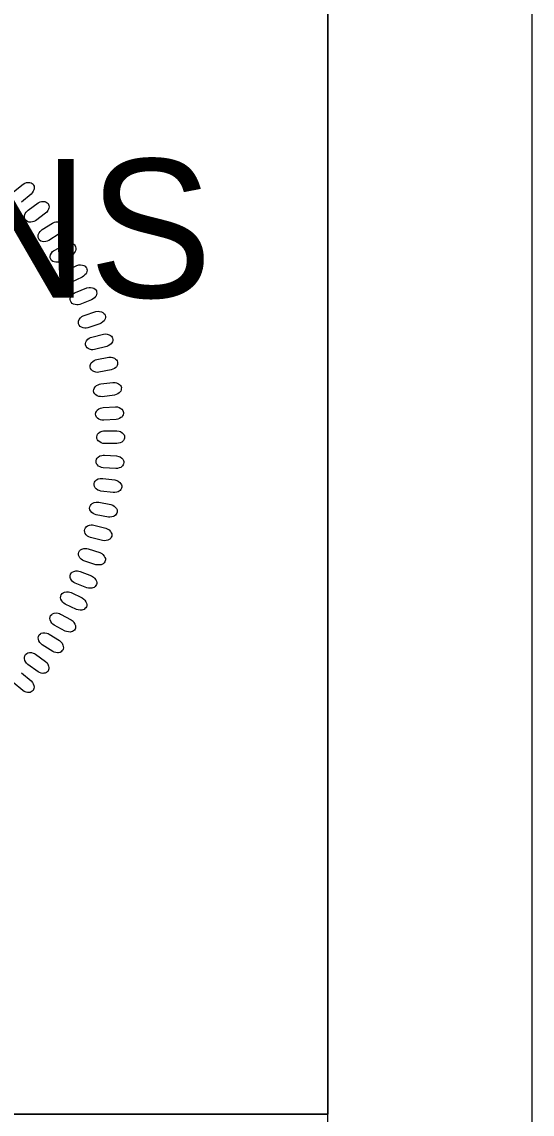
# Model space of a CAD drawing. Extents: x 1487909 to 1489267, y 497866 to 499814.
# Drawn here: x 1489047.42 to 1489051.66, y 498200.83 to 498209.92 of the extents above; entities that cross this region are included whole.
import ezdxf

# ---------------------------------------------------------------- set-up
doc = ezdxf.new("R2010")
doc.units = 0
for name, color, linetype in [('Old_Level_9', 7, 'Continuous'), ('Sheet Plot Border Outside CELL', 7, 'Continuous'), ('Sheet Sticker Exception Certification CELL', 7, 'Continuous'), ('Sheet Sticker Incomplete CELL', 7, 'Continuous'), ('Sheet Typical CELL', 7, 'Continuous')]:
    doc.layers.add(name, color=color, linetype=linetype)

msp = doc.modelspace()

# ---------------------------------------------------------------- linework, layer by layer
at = {"layer": 'Old_Level_9'}
for points in [[(1489047.3499, 498208.5056), (1489047.4283, 498208.5705), (1489047.4444, 498208.5797), (1489047.4561, 498208.5838), (1489047.4728, 498208.5856), (1489047.485, 498208.5851), (1489047.496, 498208.5822), (1489047.5041, 498208.5776), (1489047.5114, 498208.5715), (1489047.516, 498208.5633), (1489047.5204, 498208.554), (1489047.5221, 498208.5442), (1489047.5212, 498208.5322), (1489047.5193, 498208.5241), (1489047.5133, 498208.5119), (1489047.505, 498208.4987), (1489047.496, 498208.4888), (1489047.416, 498208.4218)], [(1489047.4166, 498204.5031), (1489047.495, 498204.4382), (1489047.507, 498204.4242), (1489047.5132, 498204.4135), (1489047.5181, 498204.3973), (1489047.52, 498204.3853), (1489047.5191, 498204.3739), (1489047.5162, 498204.3651), (1489047.5114, 498204.3569), (1489047.5043, 498204.3508), (1489047.496, 498204.3447), (1489047.4867, 498204.3412), (1489047.4747, 498204.3398), (1489047.4665, 498204.3402), (1489047.4534, 498204.3438), (1489047.4387, 498204.3495), (1489047.4273, 498204.3565), (1489047.3466, 498204.4225)]]:
    msp.add_lwpolyline(points, dxfattribs=at)
for points in [[(1489047.4711, 498208.3544), (1489047.5535, 498208.4142), (1489047.57, 498208.4224), (1489047.5819, 498208.4257), (1489047.5988, 498208.4264), (1489047.6109, 498208.4252), (1489047.6217, 498208.4216), (1489047.6295, 498208.4165), (1489047.6364, 498208.41), (1489047.6405, 498208.4014), (1489047.6443, 498208.392), (1489047.6454, 498208.382), (1489047.6438, 498208.3701), (1489047.6413, 498208.3622), (1489047.6345, 498208.3504), (1489047.6254, 498208.3376), (1489047.6158, 498208.3283), (1489047.5318, 498208.2666), (1489047.5193, 498208.2598), (1489047.5077, 498208.256), (1489047.4927, 498208.2543), (1489047.4778, 498208.255), (1489047.4677, 498208.2576), (1489047.456, 498208.2652), (1489047.4474, 498208.2743), (1489047.4428, 498208.2863), (1489047.441, 498208.2957), (1489047.4415, 498208.3092), (1489047.4471, 498208.3254), (1489047.4558, 498208.3387), (1489047.4631, 498208.3471)], [(1489047.5873, 498208.1928), (1489047.6733, 498208.2474), (1489047.6904, 498208.2545), (1489047.7025, 498208.2571), (1489047.7193, 498208.2568), (1489047.7314, 498208.2548), (1489047.7419, 498208.2505), (1489047.7494, 498208.2449), (1489047.7557, 498208.238), (1489047.7593, 498208.2292), (1489047.7626, 498208.2195), (1489047.763, 498208.2095), (1489047.7607, 498208.1977), (1489047.7577, 498208.19), (1489047.7502, 498208.1786), (1489047.7403, 498208.1665), (1489047.7301, 498208.1578), (1489047.6424, 498208.1014), (1489047.6295, 498208.0955), (1489047.6177, 498208.0924), (1489047.6025, 498208.0916), (1489047.5878, 498208.0932), (1489047.5778, 498208.0965), (1489047.5667, 498208.1048), (1489047.5587, 498208.1145), (1489047.5548, 498208.1267), (1489047.5537, 498208.1362), (1489047.555, 498208.1496), (1489047.5615, 498208.1655), (1489047.5712, 498208.1782), (1489047.5789, 498208.1861)], [(1489047.692, 498208.0227), (1489047.7812, 498208.0717), (1489047.7987, 498208.0778), (1489047.8109, 498208.0796), (1489047.8277, 498208.0782), (1489047.8396, 498208.0755), (1489047.8499, 498208.0705), (1489047.857, 498208.0645), (1489047.8629, 498208.0572), (1489047.8659, 498208.0482), (1489047.8685, 498208.0383), (1489047.8684, 498208.0283), (1489047.8653, 498208.0167), (1489047.8619, 498208.0092), (1489047.8537, 498207.9983), (1489047.843, 498207.9868), (1489047.8323, 498207.9788), (1489047.7412, 498207.928), (1489047.728, 498207.9229), (1489047.716, 498207.9205), (1489047.7008, 498207.9207), (1489047.6862, 498207.9233), (1489047.6765, 498207.9271), (1489047.6659, 498207.9362), (1489047.6584, 498207.9463), (1489047.6554, 498207.9587), (1489047.6548, 498207.9683), (1489047.657, 498207.9816), (1489047.6646, 498207.997), (1489047.6749, 498208.0091), (1489047.6832, 498208.0165)], [(1489047.7839, 498207.8498), (1489047.876, 498207.8932), (1489047.8938, 498207.8981), (1489047.9062, 498207.8991), (1489047.9229, 498207.8967), (1489047.9345, 498207.8932), (1489047.9445, 498207.8876), (1489047.9512, 498207.8812), (1489047.9567, 498207.8734), (1489047.9591, 498207.8643), (1489047.9611, 498207.8543), (1489047.9603, 498207.8443), (1489047.9565, 498207.8329), (1489047.9526, 498207.8256), (1489047.9437, 498207.8153), (1489047.9323, 498207.8045), (1489047.9212, 498207.7972), (1489047.827, 498207.7522), (1489047.8135, 498207.7479), (1489047.8014, 498207.7464), (1489047.7863, 498207.7475), (1489047.7718, 498207.7509), (1489047.7624, 498207.7554), (1489047.7524, 498207.7651), (1489047.7456, 498207.7756), (1489047.7433, 498207.7882), (1489047.7434, 498207.7979), (1489047.7463, 498207.811), (1489047.7549, 498207.8259), (1489047.766, 498207.8373), (1489047.7747, 498207.8441)], [(1489047.8652, 498207.6704), (1489047.9599, 498207.7079), (1489047.9779, 498207.7117), (1489047.9903, 498207.712), (1489048.0068, 498207.7085), (1489048.0183, 498207.7043), (1489048.0278, 498207.6981), (1489048.0341, 498207.6912), (1489048.0391, 498207.6832), (1489048.0409, 498207.6739), (1489048.0423, 498207.6638), (1489048.0409, 498207.6539), (1489048.0363, 498207.6427), (1489048.0321, 498207.6357), (1489048.0226, 498207.6259), (1489048.0105, 498207.6158), (1489047.9989, 498207.6093), (1489047.9021, 498207.5703), (1489047.8884, 498207.5668), (1489047.8762, 498207.5661), (1489047.8612, 498207.5681), (1489047.847, 498207.5725), (1489047.8378, 498207.5776), (1489047.8284, 498207.5879), (1489047.8223, 498207.5988), (1489047.8208, 498207.6115), (1489047.8215, 498207.6212), (1489047.8253, 498207.634), (1489047.8348, 498207.6484), (1489047.8466, 498207.6591), (1489047.8557, 498207.6653)], [(1489047.9377, 498207.4784), (1489048.0346, 498207.5098), (1489048.0529, 498207.5125), (1489048.0653, 498207.512), (1489048.0815, 498207.5074), (1489048.0927, 498207.5026), (1489048.1018, 498207.4958), (1489048.1076, 498207.4885), (1489048.1121, 498207.4802), (1489048.1134, 498207.4708), (1489048.1141, 498207.4606), (1489048.1121, 498207.4508), (1489048.1068, 498207.44), (1489048.1021, 498207.4332), (1489048.092, 498207.424), (1489048.0794, 498207.4148), (1489048.0673, 498207.4089), (1489047.9683, 498207.3761), (1489047.9544, 498207.3735), (1489047.9422, 498207.3735), (1489047.9273, 498207.3765), (1489047.9134, 498207.3817), (1489047.9046, 498207.3874), (1489047.8958, 498207.3982), (1489047.8905, 498207.4095), (1489047.8898, 498207.4224), (1489047.8911, 498207.4319), (1489047.8957, 498207.4445), (1489047.9059, 498207.4583), (1489047.9184, 498207.4682), (1489047.9279, 498207.4739)], [(1489047.9996, 498207.298), (1489048.0982, 498207.3233), (1489048.1165, 498207.3248), (1489048.1289, 498207.3235), (1489048.1449, 498207.318), (1489048.1557, 498207.3124), (1489048.1644, 498207.305), (1489048.1697, 498207.2975), (1489048.1737, 498207.2888), (1489048.1744, 498207.2794), (1489048.1744, 498207.2692), (1489048.1718, 498207.2596), (1489048.1659, 498207.2491), (1489048.1608, 498207.2426), (1489048.1501, 498207.2342), (1489048.1369, 498207.2256), (1489048.1245, 498207.2205), (1489048.0237, 498207.194), (1489048.0096, 498207.1923), (1489047.9974, 498207.1931), (1489047.9827, 498207.197), (1489047.9692, 498207.2031), (1489047.9608, 498207.2093), (1489047.9527, 498207.2207), (1489047.9481, 498207.2323), (1489047.9482, 498207.2451), (1489047.95, 498207.2545), (1489047.9554, 498207.2668), (1489047.9666, 498207.2799), (1489047.9797, 498207.289), (1489047.9895, 498207.2941)], [(1489048.0419, 498207.1109), (1489048.1419, 498207.1299), (1489048.1603, 498207.1303), (1489048.1726, 498207.1282), (1489048.1881, 498207.1217), (1489048.1985, 498207.1155), (1489048.2069, 498207.1076), (1489048.2117, 498207.0997), (1489048.2151, 498207.0908), (1489048.2152, 498207.0814), (1489048.2146, 498207.0711), (1489048.2113, 498207.0617), (1489048.2048, 498207.0516), (1489048.1993, 498207.0455), (1489048.1881, 498207.0377), (1489048.1744, 498207.03), (1489048.1617, 498207.0257), (1489048.0594, 498207.0056), (1489048.0452, 498207.0048), (1489048.0331, 498207.0063), (1489048.0187, 498207.0112), (1489048.0056, 498207.0181), (1489047.9976, 498207.0248), (1489047.9902, 498207.0367), (1489047.9863, 498207.0486), (1489047.9873, 498207.0614), (1489047.9897, 498207.0707), (1489047.9958, 498207.0826), (1489048.0078, 498207.0949), (1489048.0215, 498207.1033), (1489048.0315, 498207.1077)], [(1489048.0749, 498206.9085), (1489048.1759, 498206.9211), (1489048.1944, 498206.9204), (1489048.2064, 498206.9175), (1489048.2216, 498206.9101), (1489048.2316, 498206.9032), (1489048.2393, 498206.8948), (1489048.2437, 498206.8866), (1489048.2465, 498206.8776), (1489048.246, 498206.8681), (1489048.2448, 498206.8579), (1489048.241, 498206.8487), (1489048.2338, 498206.8391), (1489048.2279, 498206.8333), (1489048.2162, 498206.8262), (1489048.2021, 498206.8194), (1489048.1892, 498206.8159), (1489048.0858, 498206.8022), (1489048.0716, 498206.8024), (1489048.0596, 498206.8046), (1489048.0456, 498206.8103), (1489048.0329, 498206.8181), (1489048.0253, 498206.8253), (1489048.0187, 498206.8376), (1489048.0156, 498206.8497), (1489048.0173, 498206.8624), (1489048.0204, 498206.8715), (1489048.0272, 498206.8831), (1489048.0399, 498206.8947), (1489048.054, 498206.9021), (1489048.0644, 498206.9058)], [(1489048.0951, 498206.7122), (1489048.1968, 498206.7185), (1489048.2151, 498206.7165), (1489048.2269, 498206.713), (1489048.2416, 498206.7046), (1489048.2512, 498206.6971), (1489048.2583, 498206.6882), (1489048.2622, 498206.6797), (1489048.2644, 498206.6705), (1489048.2634, 498206.6612), (1489048.2615, 498206.6511), (1489048.2571, 498206.6421), (1489048.2494, 498206.6329), (1489048.2431, 498206.6276), (1489048.231, 498206.6212), (1489048.2164, 498206.6153), (1489048.2034, 498206.6126), (1489048.0993, 498206.6055), (1489048.0851, 498206.6065), (1489048.0733, 498206.6095), (1489048.0597, 498206.6161), (1489048.0475, 498206.6246), (1489048.0404, 498206.6323), (1489048.0346, 498206.645), (1489048.0322, 498206.6573), (1489048.0347, 498206.6698), (1489048.0383, 498206.6788), (1489048.0459, 498206.6898), (1489048.0593, 498206.7006), (1489048.0739, 498206.7071), (1489048.0845, 498206.7103)], [(1489048.1075, 498206.5188), (1489048.2094, 498206.5187), (1489048.2275, 498206.5156), (1489048.2391, 498206.5113), (1489048.2532, 498206.5019), (1489048.2623, 498206.4939), (1489048.2689, 498206.4846), (1489048.2722, 498206.4759), (1489048.2738, 498206.4666), (1489048.2722, 498206.4573), (1489048.2697, 498206.4473), (1489048.2648, 498206.4387), (1489048.2565, 498206.43), (1489048.2498, 498206.425), (1489048.2374, 498206.4194), (1489048.2225, 498206.4145), (1489048.2093, 498206.4126), (1489048.105, 498206.412), (1489048.0909, 498206.4139), (1489048.0793, 498206.4177), (1489048.0661, 498206.4251), (1489048.0545, 498206.4344), (1489048.0479, 498206.4425), (1489048.0429, 498206.4555), (1489048.0413, 498206.4679), (1489048.0446, 498206.4803), (1489048.0487, 498206.489), (1489048.057, 498206.4996), (1489048.0711, 498206.5094), (1489048.086, 498206.515), (1489048.0967, 498206.5175)], [(1489048.1048, 498206.3162), (1489048.2064, 498206.3098), (1489048.2243, 498206.3055), (1489048.2356, 498206.3005), (1489048.2491, 498206.2903), (1489048.2577, 498206.2816), (1489048.2637, 498206.272), (1489048.2664, 498206.2631), (1489048.2675, 498206.2536), (1489048.2653, 498206.2445), (1489048.2622, 498206.2348), (1489048.2567, 498206.2264), (1489048.2478, 498206.2183), (1489048.2409, 498206.2137), (1489048.2282, 498206.2089), (1489048.213, 498206.2049), (1489048.1996, 498206.2039), (1489048.0955, 498206.2099), (1489048.0816, 498206.2126), (1489048.0703, 498206.2171), (1489048.0575, 498206.2253), (1489048.0466, 498206.2353), (1489048.0404, 498206.2438), (1489048.0363, 498206.2571), (1489048.0355, 498206.2696), (1489048.0396, 498206.2818), (1489048.0442, 498206.2902), (1489048.0531, 498206.3002), (1489048.0678, 498206.3092), (1489048.0831, 498206.3138), (1489048.0939, 498206.3156)], [(1489048.0909, 498206.122), (1489048.192, 498206.1092), (1489048.2096, 498206.1038), (1489048.2206, 498206.0981), (1489048.2334, 498206.0871), (1489048.2414, 498206.0779), (1489048.2468, 498206.0679), (1489048.249, 498206.0589), (1489048.2494, 498206.0493), (1489048.2466, 498206.0404), (1489048.2429, 498206.0308), (1489048.2369, 498206.0228), (1489048.2276, 498206.0153), (1489048.2205, 498206.0112), (1489048.2074, 498206.0072), (1489048.192, 498206.0041), (1489048.1786, 498206.0039), (1489048.0751, 498206.0165), (1489048.0613, 498206.0201), (1489048.0503, 498206.0252), (1489048.0381, 498206.0343), (1489048.0278, 498206.0449), (1489048.0222, 498206.0538), (1489048.019, 498206.0673), (1489048.0189, 498206.0798), (1489048.0237, 498206.0917), (1489048.0289, 498206.0998), (1489048.0384, 498206.1093), (1489048.0536, 498206.1173), (1489048.0691, 498206.121), (1489048.0801, 498206.1221)], [(1489048.058, 498205.9239), (1489048.158, 498205.9047), (1489048.1753, 498205.8983), (1489048.1859, 498205.8919), (1489048.198, 498205.8801), (1489048.2054, 498205.8704), (1489048.2102, 498205.86), (1489048.2117, 498205.8509), (1489048.2116, 498205.8414), (1489048.2083, 498205.8326), (1489048.204, 498205.8233), (1489048.1975, 498205.8157), (1489048.1877, 498205.8088), (1489048.1802, 498205.8051), (1489048.167, 498205.8019), (1489048.1514, 498205.7999), (1489048.1381, 498205.8005), (1489048.0355, 498205.8195), (1489048.022, 498205.824), (1489048.0114, 498205.8298), (1489047.9998, 498205.8396), (1489047.9901, 498205.8509), (1489047.9851, 498205.8601), (1489047.9827, 498205.8738), (1489047.9834, 498205.8863), (1489047.989, 498205.8979), (1489047.9947, 498205.9057), (1489048.0048, 498205.9145), (1489048.0205, 498205.9215), (1489048.0362, 498205.9242), (1489048.0472, 498205.9246)], [(1489048.0181, 498205.733), (1489048.1167, 498205.7076), (1489048.1335, 498205.7001), (1489048.1437, 498205.6931), (1489048.155, 498205.6805), (1489048.1618, 498205.6704), (1489048.1659, 498205.6597), (1489048.1669, 498205.6506), (1489048.1662, 498205.6411), (1489048.1623, 498205.6325), (1489048.1574, 498205.6235), (1489048.1505, 498205.6163), (1489048.1403, 498205.61), (1489048.1326, 498205.6068), (1489048.1192, 498205.6045), (1489048.1035, 498205.6034), (1489048.0903, 498205.6049), (1489047.9891, 498205.6303), (1489047.9759, 498205.6356), (1489047.9656, 498205.6421), (1489047.9546, 498205.6526), (1489047.9458, 498205.6645), (1489047.9413, 498205.6739), (1489047.9398, 498205.6878), (1489047.9413, 498205.7002), (1489047.9475, 498205.7114), (1489047.9537, 498205.7188), (1489047.9644, 498205.727), (1489047.9805, 498205.7331), (1489047.9963, 498205.7348), (1489048.0073, 498205.7345)], [(1489047.9705, 498205.5366), (1489048.0674, 498205.5051), (1489048.0837, 498205.4965), (1489048.0934, 498205.4888), (1489048.1039, 498205.4756), (1489048.1101, 498205.4651), (1489048.1135, 498205.4542), (1489048.114, 498205.4449), (1489048.1126, 498205.4356), (1489048.1082, 498205.4273), (1489048.1027, 498205.4185), (1489048.0954, 498205.4118), (1489048.0848, 498205.4061), (1489048.077, 498205.4035), (1489048.0634, 498205.402), (1489048.0477, 498205.4019), (1489048.0345, 498205.4042), (1489047.9352, 498205.4359), (1489047.9224, 498205.442), (1489047.9125, 498205.4492), (1489047.9022, 498205.4603), (1489047.8941, 498205.4727), (1489047.8903, 498205.4824), (1489047.8896, 498205.4964), (1489047.8919, 498205.5087), (1489047.8988, 498205.5195), (1489047.9055, 498205.5265), (1489047.9166, 498205.5339), (1489047.933, 498205.539), (1489047.949, 498205.5397), (1489047.9599, 498205.5387)], [(1489047.904, 498205.3475), (1489047.9987, 498205.31), (1489048.0145, 498205.3004), (1489048.0237, 498205.2921), (1489048.0333, 498205.2782), (1489048.0388, 498205.2674), (1489048.0415, 498205.2563), (1489048.0414, 498205.247), (1489048.0395, 498205.2378), (1489048.0346, 498205.2297), (1489048.0286, 498205.2214), (1489048.0208, 498205.2151), (1489048.0099, 498205.2101), (1489048.0019, 498205.2079), (1489047.9883, 498205.2074), (1489047.9726, 498205.2082), (1489047.9596, 498205.2114), (1489047.8624, 498205.2492), (1489047.85, 498205.2561), (1489047.8406, 498205.2639), (1489047.8311, 498205.2757), (1489047.8237, 498205.2886), (1489047.8205, 498205.2985), (1489047.8207, 498205.3125), (1489047.8237, 498205.3246), (1489047.8314, 498205.3349), (1489047.8385, 498205.3415), (1489047.85, 498205.3483), (1489047.8668, 498205.3522), (1489047.8827, 498205.352), (1489047.8936, 498205.3503)], [(1489047.8275, 498205.1718), (1489047.9196, 498205.1284), (1489047.9347, 498205.1178), (1489047.9434, 498205.109), (1489047.9522, 498205.0945), (1489047.957, 498205.0833), (1489047.959, 498205.0721), (1489047.9583, 498205.0628), (1489047.9558, 498205.0537), (1489047.9504, 498205.046), (1489047.9438, 498205.0381), (1489047.9357, 498205.0323), (1489047.9245, 498205.028), (1489047.9164, 498205.0263), (1489047.9028, 498205.0266), (1489047.8872, 498205.0284), (1489047.8744, 498205.0324), (1489047.7798, 498205.0763), (1489047.7678, 498205.0839), (1489047.7589, 498205.0923), (1489047.7502, 498205.1046), (1489047.7436, 498205.118), (1489047.7411, 498205.1281), (1489047.7421, 498205.142), (1489047.7459, 498205.154), (1489047.7542, 498205.1637), (1489047.7617, 498205.1698), (1489047.7736, 498205.1759), (1489047.7906, 498205.1788), (1489047.8065, 498205.1776), (1489047.8172, 498205.1752)], [(1489047.7405, 498204.9935), (1489047.8297, 498204.9444), (1489047.8441, 498204.9329), (1489047.8522, 498204.9235), (1489047.86, 498204.9086), (1489047.8641, 498204.8971), (1489047.8654, 498204.8858), (1489047.8642, 498204.8766), (1489047.8611, 498204.8676), (1489047.8552, 498204.8603), (1489047.8482, 498204.8528), (1489047.8397, 498204.8476), (1489047.8282, 498204.8439), (1489047.8201, 498204.8428), (1489047.8065, 498204.8439), (1489047.791, 498204.8467), (1489047.7786, 498204.8514), (1489047.6868, 498204.9012), (1489047.6754, 498204.9096), (1489047.667, 498204.9184), (1489047.6591, 498204.9313), (1489047.6534, 498204.9451), (1489047.6515, 498204.9554), (1489047.6534, 498204.9691), (1489047.6579, 498204.9809), (1489047.6668, 498204.9901), (1489047.6747, 498204.9957), (1489047.687, 498205.001), (1489047.704, 498205.0029), (1489047.7198, 498205.0006), (1489047.7304, 498204.9976)], [(1489047.6461, 498204.8265), (1489047.7321, 498204.7719), (1489047.7458, 498204.7595), (1489047.7532, 498204.7497), (1489047.7601, 498204.7343), (1489047.7635, 498204.7226), (1489047.7641, 498204.7111), (1489047.7622, 498204.7021), (1489047.7586, 498204.6933), (1489047.7522, 498204.6864), (1489047.7448, 498204.6793), (1489047.736, 498204.6746), (1489047.7243, 498204.6718), (1489047.7161, 498204.6711), (1489047.7026, 498204.6731), (1489047.6873, 498204.6768), (1489047.6752, 498204.6823), (1489047.5868, 498204.7378), (1489047.5759, 498204.7469), (1489047.5681, 498204.7563), (1489047.561, 498204.7696), (1489047.5561, 498204.7837), (1489047.5549, 498204.794), (1489047.5577, 498204.8077), (1489047.563, 498204.8191), (1489047.5724, 498204.8278), (1489047.5805, 498204.8329), (1489047.5932, 498204.8374), (1489047.6104, 498204.8382), (1489047.626, 498204.8349), (1489047.6364, 498204.8312)], [(1489047.5332, 498204.6592), (1489047.6155, 498204.5993), (1489047.6284, 498204.5861), (1489047.6353, 498204.5758), (1489047.6412, 498204.56), (1489047.6438, 498204.5481), (1489047.6437, 498204.5366), (1489047.6412, 498204.5277), (1489047.6371, 498204.5192), (1489047.6303, 498204.5127), (1489047.6224, 498204.5061), (1489047.6134, 498204.502), (1489047.6015, 498204.4999), (1489047.5932, 498204.4997), (1489047.5799, 498204.5025), (1489047.5649, 498204.5073), (1489047.5531, 498204.5135), (1489047.4684, 498204.5743), (1489047.4581, 498204.5841), (1489047.451, 498204.594), (1489047.4446, 498204.6078), (1489047.4407, 498204.6221), (1489047.4401, 498204.6325), (1489047.4437, 498204.646), (1489047.4497, 498204.657), (1489047.4596, 498204.6651), (1489047.4681, 498204.6697), (1489047.481, 498204.6734), (1489047.4982, 498204.6731), (1489047.5136, 498204.6688), (1489047.5237, 498204.6645)]]:
    msp.add_lwpolyline(points, close=True, dxfattribs=at)
at = {"layer": 'Sheet Plot Border Outside CELL'}
msp.add_lwpolyline([(1489051.6636, 498217.087), (1488883.2636, 498217.087), (1488883.2636, 498107.087), (1489051.6636, 498107.087)], close=True, dxfattribs=at)
at = {"layer": 'Sheet Sticker Exception Certification CELL'}
msp.add_line((1489029.9586, 498200.832), (1489049.9623, 498200.832), dxfattribs=at)
at = {"layer": 'Sheet Typical CELL'}
for points in [[(1489049.9636, 498214.587), (1488899.9636, 498214.587), (1488899.9636, 498109.587), (1489049.9636, 498109.587)], [(1489039.9636, 498212.082), (1489049.9636, 498212.082), (1489049.9636, 498200.832), (1489039.9636, 498200.832)]]:
    msp.add_lwpolyline(points, close=True, dxfattribs=at)

# ---------------------------------------------------------------- texts
at = {"layer": 'Sheet Sticker Incomplete CELL'}
msp.add_text('INCOMPLETE PLANS', height=1.152, dxfattribs=at).set_placement((1489033.5086, 498207.627))

doc.saveas('drawing.dxf')
